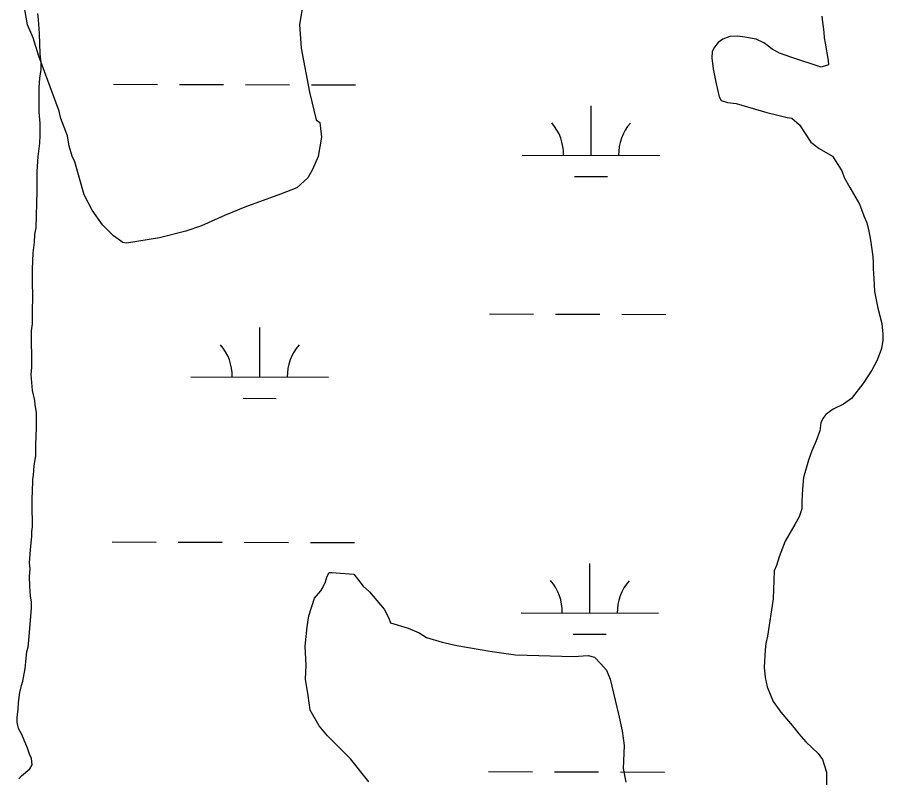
# Model space of a CAD drawing. Extents: x 3161665 to 3199565, y 885729 to 911164.
# Drawn here: x 3172147 to 3172777, y 902392 to 902946 of the extents above; entities that cross this region are included whole.
import ezdxf

# ---------------------------------------------------------------- set-up
doc = ezdxf.new("R2010")
doc.units = 0
doc.layers.add('V-SITE-VEGE', color=7, linetype='Continuous')
doc.layers.add('V-WETL-SWMP', color=7, linetype='Continuous')

msp = doc.modelspace()

# ---------------------------------------------------------------- linework, layer by layer
at = {"layer": 'V-SITE-VEGE'}
for points in [[(3172179.19, 902872.25), (3172177.84, 902877.58), (3172163.07, 902917.6), (3172159.03, 902930.93), (3172155.01, 902940.27), (3172152.98, 902951.61)], [(3172354.54, 902952.06), (3172352.56, 902940.71), (3172353.94, 902923.36), (3172360.02, 902891.33), (3172364.73, 902871.32), (3172367.41, 902869.33), (3172368.77, 902858.65), (3172366.13, 902844.63), (3172362.14, 902835.28), (3172358.82, 902829.26), (3172350.83, 902821.9), (3172338.82, 902817.21), (3172312.82, 902807.8), (3172298.15, 902801.76), (3172281.47, 902794.38), (3172270.14, 902790.36), (3172250.79, 902785.64), (3172226.78, 902781.58), (3172224.1, 902782.24), (3172217.42, 902786.9), (3172209.39, 902794.89), (3172202.03, 902805.55), (3172196, 902816.89), (3172189.27, 902840.9), (3172187.26, 902844.9), (3172185.24, 902852.24), (3172183.89, 902859.58), (3172179.19, 902872.25)], [(3172403.18, 902390.2), (3172389.79, 902406.85), (3172373.07, 902423.5), (3172367.05, 902430.83), (3172360.35, 902442.16), (3172358.99, 902452.84), (3172356.96, 902464.84), (3172357.6, 902474.86), (3172356.91, 902488.87), (3172358.21, 902502.89), (3172359.53, 902510.9), (3172363.5, 902523.59), (3172368.16, 902528.94), (3172369.49, 902530.95), (3172371.48, 902535.62), (3172372.81, 902539.63), (3172374.14, 902542.3), (3172376.14, 902542.31), (3172392.16, 902541.01), (3172398.86, 902532.35), (3172403.54, 902528.36), (3172414.24, 902515.7), (3172417.6, 902509.03), (3172418.94, 902505.7), (3172431.63, 902501.72), (3172439.64, 902498.4), (3172444.99, 902495.08), (3172456.34, 902491.76), (3172467.03, 902489.12), (3172491.06, 902485.17), (3172509.76, 902482.54), (3172551.81, 902481.3), (3172562.49, 902481.99), (3172567.16, 902480.66), (3172571.84, 902476), (3172575.86, 902471.34), (3172578.54, 902464.67), (3172584.61, 902439.32), (3172587.3, 902427.31), (3172588.66, 902416.64), (3172588.03, 902399.95), (3172590.05, 902389.95)]]:
    msp.add_lwpolyline(points, dxfattribs=at)
at = {"layer": 'V-WETL-SWMP'}
for p, q in [((3172217.48, 902897.2), (3172249.48, 902897.11)), ((3172265.48, 902897.07), (3172297.48, 902896.98)), ((3172313.48, 902896.94), (3172345.48, 902896.85)), ((3172361.48, 902896.8), (3172393.48, 902896.72)), ((3172564.66, 902845.5), (3172564.76, 902881.5)), ((3172514.66, 902845.64), (3172614.66, 902845.36)), ((3172552.61, 902830.1), (3172576.61, 902830.04)), ((3172490.93, 902730.27), (3172522.93, 902730.18)), ((3172538.93, 902730.14), (3172570.93, 902730.05)), ((3172586.93, 902730.01), (3172618.93, 902729.92)), ((3172323.74, 902684.3), (3172323.84, 902720.3)), ((3172273.74, 902684.44), (3172373.74, 902684.17)), ((3172311.7, 902668.91), (3172335.7, 902668.84)), ((3172216.56, 902564.53), (3172248.56, 902564.44)), ((3172264.56, 902564.4), (3172296.56, 902564.31)), ((3172312.56, 902564.26), (3172344.56, 902564.18)), ((3172360.56, 902564.13), (3172392.56, 902564.04)), ((3172563.74, 902512.83), (3172563.84, 902548.83)), ((3172513.74, 902512.97), (3172613.74, 902512.69)), ((3172551.7, 902497.43), (3172575.7, 902497.36)), ((3172490.01, 902397.6), (3172522.01, 902397.51)), ((3172538.01, 902397.47), (3172570.01, 902397.38)), ((3172586.01, 902397.33), (3172618.01, 902397.25))]:
    msp.add_line(p, q, dxfattribs=at)
for points in [[(3172149.29, 902454.97), (3172150.51, 902460.19), (3172151.42, 902463.26), (3172153.25, 902472.48), (3172153.84, 902479.85), (3172154.45, 902484.77), (3172155.36, 902488.15), (3172155.96, 902493.06), (3172157.76, 902516.1), (3172157.75, 902520.71), (3172157.12, 902525.31), (3172156.49, 902532.07), (3172156.47, 902539.75), (3172156.77, 902544.97), (3172156.45, 902549.27), (3172157.05, 902558.79), (3172157.95, 902568.62), (3172157.94, 902572), (3172158.55, 902575.38), (3172158.53, 902580.29), (3172158.21, 902587.36), (3172158.19, 902596.88), (3172158.49, 902600.56), (3172158.78, 902609.78), (3172159.38, 902613.16), (3172159.67, 902619.91), (3172160.89, 902627.29), (3172160.87, 902635.27), (3172161.46, 902647.56), (3172161.43, 902658.61), (3172160.5, 902664.14), (3172160.18, 902667.21), (3172158.63, 902674.58), (3172157.68, 902686.25), (3172157.98, 902691.47), (3172157.92, 902717.88), (3172158.52, 902723.1), (3172158.5, 902732.93), (3172158.79, 902742.15), (3172158.78, 902746.14), (3172158.46, 902750.44), (3172158.44, 902762.72), (3172159.02, 902774.7), (3172159.93, 902782.38), (3172160.22, 902787.91), (3172161.13, 902792.83), (3172162, 902819.55), (3172161.96, 902833.68), (3172162.55, 902844.73), (3172163.76, 902854.26), (3172164.06, 902860.09), (3172164.04, 902869), (3172163.4, 902876.98), (3172163.37, 902894.49), (3172163.96, 902901.55), (3172164.87, 902908.01), (3172164.86, 902912.92), (3172164.23, 902919.37), (3172163.58, 902934.11), (3172162.95, 902944.24), (3172162.32, 902948.54)], [(3172732.58, 902946.65), (3172732.9, 902942.36), (3172733.83, 902934.99), (3172734.15, 902930.99), (3172734.77, 902927), (3172736.95, 902914.42), (3172737.27, 902911.35), (3172732.05, 902909.49), (3172710.53, 902916.51), (3172701.62, 902919.87), (3172696.39, 902922.62), (3172693.01, 902925.38), (3172690.24, 902927.21), (3172684.71, 902929.96), (3172676.41, 902931.48), (3172671.19, 902932.08), (3172665.66, 902931.76), (3172660.44, 902929.91)], [(3172660.44, 902929.91), (3172657.07, 902927.45), (3172654.31, 902924.06), (3172652.79, 902920.99), (3172652.49, 902916.38), (3172653.43, 902908.4), (3172655.29, 902898.57), (3172657.77, 902888.14), (3172659.31, 902885.37), (3172663.92, 902883.85), (3172670.07, 902883.25), (3172692.5, 902876.54), (3172699.57, 902875.02), (3172707.25, 902872.89), (3172710.63, 902872.59), (3172716.17, 902867.69), (3172724.49, 902855.11), (3172730.64, 902850.52), (3172740.18, 902845.01), (3172746.96, 902834.28), (3172748.81, 902829.37), (3172752.82, 902822.01), (3172759.91, 902810.05), (3172763, 902801.45), (3172765.16, 902796.54), (3172766.71, 902790.4), (3172767.95, 902783.96), (3172769.52, 902771.98), (3172769.83, 902767.38), (3172769.84, 902763.08), (3172770.16, 902756.32), (3172770.8, 902746.5), (3172773.28, 902734.52), (3172776.07, 902723.17), (3172776.7, 902715.49), (3172776.71, 902711.19), (3172775.81, 902705.04), (3172772.75, 902696.75), (3172768.78, 902689.37), (3172762.96, 902680.45), (3172754.08, 902668.76), (3172748.26, 902664.75), (3172740.59, 902661.05), (3172735.37, 902657.04), (3172733.23, 902654.27), (3172731.7, 902651.2), (3172731.1, 902645.36), (3172728.35, 902637.99), (3172725.3, 902630.61), (3172722.85, 902623.85), (3172719.2, 902611.25), (3172718.29, 902602.95), (3172718.01, 902594.04), (3172718.02, 902588.52), (3172715.88, 902582.68), (3172712.82, 902577.14), (3172705.79, 902565.15), (3172701.51, 902553.78), (3172699.38, 902547.32), (3172697.85, 902543.63), (3172696.97, 902523.05), (3172693.04, 902496.02), (3172691.82, 902490.79), (3172691.22, 902486.19), (3172690.63, 902473.59), (3172691.26, 902465.92), (3172692.82, 902459.16), (3172697.14, 902448.42), (3172702.68, 902440.76), (3172712.23, 902429.41), (3172715.62, 902425.12), (3172720.85, 902419.3), (3172729.78, 902410.72), (3172732.86, 902406.43), (3172735.95, 902397.22), (3172735.97, 902388.01)], [(3172148.51, 902392.31), (3172150.65, 902394.47), (3172156.48, 902399.7), (3172158.31, 902402.47), (3172157.69, 902407.07), (3172156.46, 902410.14), (3172154.91, 902414.74), (3172150.89, 902424.56), (3172148.43, 902428.86), (3172147.5, 902433.46), (3172147.49, 902436.84), (3172148.09, 902442.98), (3172148.39, 902447.9), (3172149.29, 902454.97)]]:
    msp.add_lwpolyline(points, dxfattribs=at)
for centre, start, end in [((3172509.42, 902846.13), 359.06985, 40.6135), ((3172619.9, 902845.82), 139.06984, 180.6135), ((3172268.5, 902684.93), 359.06985, 40.6135), ((3172378.98, 902684.63), 139.06984, 180.6135), ((3172508.5, 902513.45), 359.06985, 40.6135), ((3172618.98, 902513.15), 139.06984, 180.6135)]:
    msp.add_arc(centre, 35.25, start, end, dxfattribs=at)

doc.saveas('drawing.dxf')
